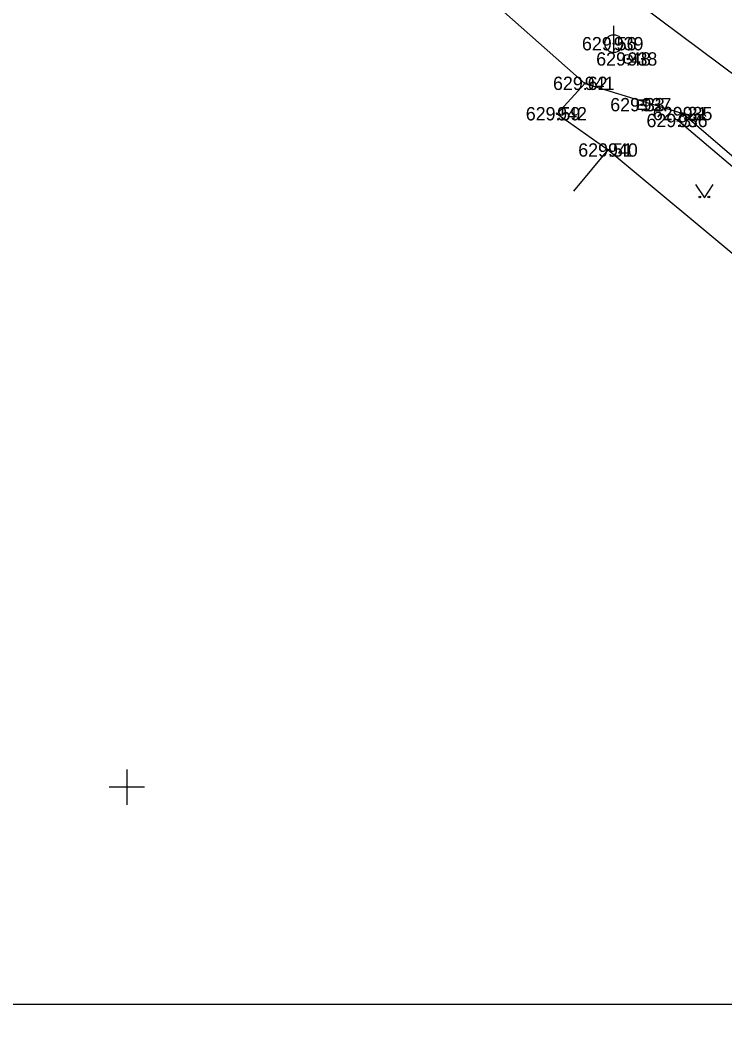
# Model space of a CAD drawing. Extents: x -844765 to -843273, y -997542 to -995529.
# Drawn here: x -843956 to -843916.4, y -997064.4 to -997006.9 of the extents above; entities that cross this region are included whole.
import ezdxf

# ---------------------------------------------------------------- set-up
doc = ezdxf.new("R2010")
doc.units = 0
for name, color, linetype in [('Benešův rám', 7, 'Continuous'), ('Betonový strop', 7, 'Continuous'), ('Dno', 7, 'Continuous'), ('Doplněk polohopisu', 7, 'Continuous'), ('Klenba', 7, 'Continuous'), ('Osa', 7, 'Continuous'), ('Popisy budov', 7, 'Continuous'), ('Rámeček', 7, 'Continuous'), ('Sítě podzemní nerozlišené', 7, 'Continuous'), ('Vrstva 63', 7, 'Continuous'), ('Číslo bodu', 7, 'Continuous'), ('Řezy', 7, 'Continuous')]:
    doc.layers.add(name, color=color, linetype=linetype)

msp = doc.modelspace()

# ---------------------------------------------------------------- linework, layer by layer
at = {"layer": 'Benešův rám'}
for p, q in [((-843918.72, -997012.11), (-843918.99, -997012.5)), ((-843918.72, -997012.11), (-843908.17, -997021.12)), ((-843908.48, -997021.45), (-843918.99, -997012.5))]:
    msp.add_line(p, q, dxfattribs=at)
msp.add_lwpolyline([(-843953.39, -996997.97), (-843949.59, -996998.76), (-843934.27, -997001.8), (-843933.03, -997002.62), (-843924.23, -997010.41), (-843925.78, -997012.12), (-843922.92, -997014.16)], dxfattribs=at)
at = {"layer": 'Betonový strop'}
msp.add_line((-843924.23, -997010.41), (-843918.72, -997012.11), dxfattribs=at)
at = {"layer": 'Dno'}
msp.add_lwpolyline([(-843917.997, -997016.102), (-843917.497, -997016.852), (-843916.997, -997016.102)], dxfattribs=at)
for centre in [(-843917.747, -997016.802), (-843917.247, -997016.802)]:
    msp.add_circle(centre, 0.05, dxfattribs=at)
at = {"layer": 'Doplněk polohopisu'}
for p, q in [((-843922.6, -997008.68), (-843922.6, -997007.18)), ((-843921.28, -997011.61), (-843920.78, -997011.61))]:
    msp.add_line(p, q, dxfattribs=at)
msp.add_lwpolyline([(-843921.28, -997011.86), (-843920.78, -997011.86), (-843920.78, -997011.36), (-843921.28, -997011.36)], close=True, dxfattribs=at)
msp.add_circle((-843922.6, -997008.18), 0.5, dxfattribs=at)
at = {"layer": 'Klenba'}
for p, q in [((-843924.838, -997016.467), (-843922.92, -997014.16)), ((-843922.92, -997014.16), (-843913.98, -997021.59))]:
    msp.add_line(p, q, dxfattribs=at)
at = {"layer": 'Osa'}
msp.add_lwpolyline([(-843652.733, -997208.733), (-843685.02, -997184.17), (-843714.345, -997161.915), (-843737.99, -997144.048), (-843746.288, -997137.863), (-843747.28, -997137.765), (-843770.695, -997120.79), (-843797.765, -997100.1), (-843802.485, -997096.6), (-843818.53, -997084.865), (-843834.64, -997072.98), (-843843.67, -997065.86), (-843850.655, -997061.13), (-843858.565, -997054.8), (-843873.555, -997041.845), (-843881.268, -997036.038), (-843889.863, -997029.565), (-843897.978, -997023.38), (-843905.21, -997017.86), (-843921.14, -997005.98)], dxfattribs=at)
at = {"layer": 'Popisy budov'}
msp.add_circle((-843921.82, -997009.04), 0.25, dxfattribs=at)
at = {"layer": 'Rámeček'}
for p, q in [((-843950, -997049), (-843950, -997051)), ((-843949, -997050), (-843951, -997050))]:
    msp.add_line(p, q, dxfattribs=at)
at = {"layer": 'Sítě podzemní nerozlišené'}
for p, q in [((-843922.6, -997008.18), (-843922.65, -997008.13)), ((-843922.6, -997008.18), (-843922.65, -997008.23)), ((-843922.6, -997008.18), (-843922.55, -997008.13)), ((-843922.6, -997008.18), (-843922.55, -997008.23)), ((-843921.82, -997009.04), (-843921.87, -997008.99)), ((-843921.82, -997009.04), (-843921.77, -997008.99)), ((-843921.82, -997009.04), (-843921.87, -997009.09)), ((-843921.82, -997009.04), (-843921.77, -997009.09)), ((-843924.23, -997010.41), (-843924.28, -997010.36)), ((-843924.23, -997010.41), (-843924.28, -997010.46)), ((-843924.23, -997010.41), (-843924.18, -997010.36)), ((-843924.23, -997010.41), (-843924.18, -997010.46)), ((-843921.03, -997011.61), (-843921.08, -997011.56)), ((-843921.03, -997011.61), (-843921.08, -997011.66)), ((-843921.03, -997011.61), (-843920.98, -997011.56)), ((-843921.03, -997011.61), (-843920.98, -997011.66)), ((-843925.78, -997012.12), (-843925.83, -997012.07)), ((-843925.78, -997012.12), (-843925.83, -997012.17)), ((-843925.78, -997012.12), (-843925.73, -997012.07)), ((-843925.78, -997012.12), (-843925.73, -997012.17)), ((-843918.99, -997012.5), (-843919.04, -997012.45)), ((-843918.99, -997012.5), (-843918.94, -997012.45)), ((-843918.72, -997012.11), (-843918.77, -997012.06)), ((-843918.72, -997012.11), (-843918.77, -997012.16)), ((-843918.72, -997012.11), (-843918.67, -997012.06)), ((-843918.72, -997012.11), (-843918.67, -997012.16)), ((-843918.99, -997012.5), (-843919.04, -997012.55)), ((-843918.99, -997012.5), (-843918.94, -997012.55)), ((-843922.92, -997014.16), (-843922.97, -997014.11)), ((-843922.92, -997014.16), (-843922.97, -997014.21)), ((-843922.92, -997014.16), (-843922.87, -997014.11)), ((-843922.92, -997014.16), (-843922.87, -997014.21))]:
    msp.add_line(p, q, dxfattribs=at)
at = {"layer": 'Vrstva 63'}
msp.add_lwpolyline([(-844050.304, -997062.218), (-843860.304, -997062.218), (-843860.304, -996919.718), (-844050.304, -996919.718)], close=True, dxfattribs=at)

# ---------------------------------------------------------------- texts
at = {"layer": 'Číslo bodu'}
for s, p in [('939', (-843922.6, -997008.555)), ('938', (-843921.82, -997009.415)), ('941', (-843924.23, -997010.785)), ('937', (-843921.03, -997011.985)), ('942', (-843925.78, -997012.495)), ('935', (-843918.72, -997012.485)), ('936', (-843918.99, -997012.875)), ('940', (-843922.92, -997014.535))]:
    msp.add_text(s, height=0.75, dxfattribs=at).set_placement(p)
at = {"layer": 'Řezy'}
for s, p in [('629.56', (-843924.386, -997008.555)), ('629.48', (-843923.586, -997009.415)), ('629.62', (-843926.016, -997010.785)), ('629.33', (-843922.796, -997011.985)), ('629.59', (-843927.549, -997012.495)), ('629.21', (-843920.397, -997012.485)), ('629.37', (-843920.756, -997012.875)), ('629.51', (-843924.597, -997014.535))]:
    msp.add_text(s, height=0.75, dxfattribs=at).set_placement(p)

doc.saveas('drawing.dxf')
